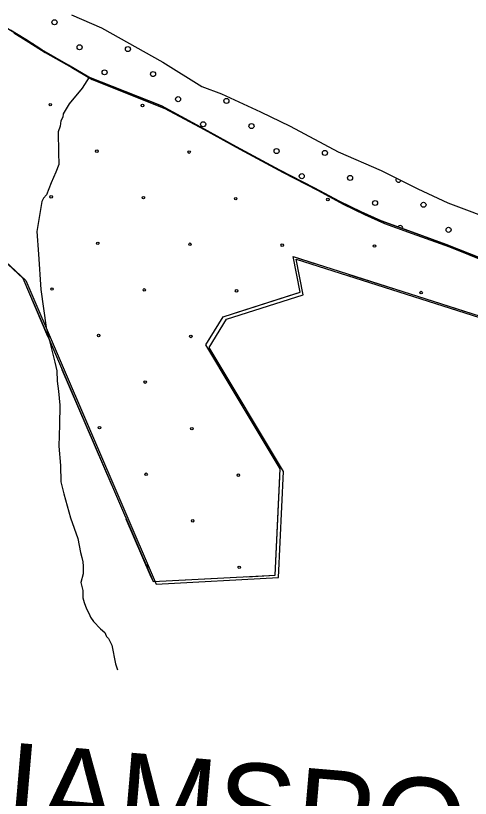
# Model space of a CAD drawing. Extents: x 1551132 to 1791609, y 378168 to 563823.
# Drawn here: x 1644958 to 1646853, y 474705 to 477970 of the extents above; entities that cross this region are included whole.
import ezdxf

# ---------------------------------------------------------------- set-up
doc = ezdxf.new("R2010")
doc.units = 0
for name, color, linetype in [('DESIGN - EROSION CONTROL - Devices', 7, 'Continuous'), ('DESIGN - ROW - Right-of-Way and Easement Labels', 7, 'Continuous'), ('DESIGN - SCRATCH - User 1', 7, 'Continuous'), ('DESIGN - TRAFFIC CONTROL PERMANENT - Pavement Marking Text', 7, 'Continuous'), ('DESIGN - TRANSPORTATION - Edge of Traveled Way', 7, 'Continuous'), ('DESIGN - TRANSPORTATION - Text', 7, 'Continuous'), ('SURVEY - VEGETATION - Features with Text', 7, 'Continuous')]:
    doc.layers.add(name, color=color, linetype=linetype)

msp = doc.modelspace()

# ---------------------------------------------------------------- linework, layer by layer
at = {"layer": 'DESIGN - EROSION CONTROL - Devices'}
for centre in [(1645102.006, 477599.26), (1645102.006, 477599.26), (1645486.559, 477595.526), (1645486.559, 477595.526), (1645296.149, 477405.117), (1645296.149, 477405.117), (1645680.702, 477401.383), (1645680.702, 477401.383), (1645105.739, 477214.707), (1645105.739, 477214.707), (1645490.292, 477210.973), (1645490.292, 477210.973), (1645874.845, 477207.24), (1645874.845, 477207.24), (1646259.398, 477203.506), (1646259.398, 477203.506), (1645299.883, 477020.564), (1645299.883, 477020.564), (1645684.436, 477016.83), (1645684.436, 477016.83), (1646068.989, 477013.097), (1646068.989, 477013.097), (1646453.542, 477009.363), (1646453.542, 477009.363), (1645109.473, 476830.154), (1645109.473, 476830.154), (1645494.026, 476826.42), (1645494.026, 476826.42), (1645878.579, 476822.687), (1645878.579, 476822.687), (1646647.685, 476815.22), (1646647.685, 476815.22), (1645303.616, 476636.011), (1645303.616, 476636.011), (1645688.169, 476632.277), (1645688.169, 476632.277), (1645497.759, 476441.867), (1645497.759, 476441.867), (1645307.35, 476251.458), (1645307.35, 476251.458), (1645691.903, 476247.724), (1645691.903, 476247.724), (1645501.493, 476057.314), (1645501.493, 476057.314), (1645886.046, 476053.581), (1645886.046, 476053.581), (1645695.636, 475863.171), (1645695.636, 475863.171), (1645889.779, 475669.028), (1645889.779, 475669.028)]:
    msp.add_circle(centre, 5.28, dxfattribs=at)
msp.add_arc((1645505.226, 475672.762), 5.28, 271.455478, 134.995949, dxfattribs=at)
at = {"layer": 'DESIGN - SCRATCH - User 1'}
for points in [[(1645190.926, 477973.824), (1645316.089, 477919.948), (1645571.892, 477776.069), (1645734.363, 477675.592), (1645815.877, 477644.374), (1645978.724, 477569.922), (1646101.796, 477510.071), (1646302.157, 477403.035), (1646480.937, 477324.35), (1646633.758, 477248.039), (1646758.863, 477190.163), (1646977.558, 477106.886)], [(1645263.182, 477714.509), (1645177.934, 477763.802), (1645066.903, 477827.487), (1644999.555, 477870.513), (1644936.148, 477909.481)], [(1645263.182, 477714.509), (1645177.934, 477763.802), (1645066.903, 477827.487), (1644999.555, 477870.513), (1644936.148, 477909.481)], [(1646903.435, 476955.815), (1646752.38, 477016.083), (1646597.267, 477072.402), (1646481.928, 477114.128), (1646398.505, 477151.378), (1646309.174, 477194.73), (1646202.06, 477252.348), (1646059.197, 477326.508), (1645878.676, 477423.235), (1645729.938, 477505.487), (1645565.292, 477593.981), (1645263.182, 477714.509)], [(1647634.417, 476702.401), (1647368.849, 476792.861), (1647098.347, 476886.905), (1646903.435, 476955.815), (1646752.38, 477016.083), (1646597.267, 477072.402), (1646481.928, 477114.128), (1646398.505, 477151.378), (1646309.174, 477194.73), (1646202.06, 477252.348), (1646059.197, 477326.508), (1645878.676, 477423.235), (1645729.938, 477505.487), (1645565.292, 477593.981), (1645263.182, 477714.509)], [(1644336.295, 477482.111), (1644986.996, 476875.421)], [(1644986.996, 476875.421), (1645530.316, 475609.33), (1646039.263, 475636.239), (1646060.429, 476079.284), (1645751.045, 476596.589), (1645822.385, 476714.5), (1646143.161, 476816.295), (1646113.962, 476965.29), (1648191.354, 476302.966)]]:
    msp.add_lwpolyline(points, dxfattribs=at)
at = {"layer": 'DESIGN - TRAFFIC CONTROL PERMANENT - Pavement Marking Text'}
for points in [[(1644936.148, 477909.481), (1644999.555, 477870.513), (1645066.903, 477827.487), (1645177.934, 477763.802), (1645263.182, 477714.509)], [(1644936.148, 477909.481), (1644999.555, 477870.513), (1645066.903, 477827.487), (1645177.934, 477763.802), (1645263.182, 477714.509)], [(1644936.148, 477909.481), (1644999.555, 477870.513), (1645066.903, 477827.487), (1645177.934, 477763.802), (1645263.182, 477714.509)], [(1644936.148, 477909.481), (1644999.555, 477870.513), (1645066.903, 477827.487), (1645177.934, 477763.802), (1645263.182, 477714.509)], [(1644936.148, 477909.481), (1644999.555, 477870.513), (1645066.903, 477827.487), (1645177.934, 477763.802), (1645263.182, 477714.509)], [(1644949.84, 477899.222), (1645013.246, 477860.254), (1645080.595, 477817.228), (1645191.625, 477753.543), (1645276.873, 477704.251)], [(1645263.182, 477714.509), (1645565.292, 477593.981), (1645729.938, 477505.487), (1645878.676, 477423.235), (1646059.197, 477326.508), (1646202.06, 477252.348), (1646309.174, 477194.73), (1646398.505, 477151.378), (1646481.928, 477114.128), (1646597.267, 477072.402), (1646752.38, 477016.083), (1646903.435, 476955.815), (1647098.347, 476886.905), (1647368.849, 476792.861), (1647634.417, 476702.401)], [(1645263.182, 477714.509), (1645565.292, 477593.981), (1645729.938, 477505.487), (1645878.676, 477423.235), (1646059.197, 477326.508), (1646202.06, 477252.348), (1646309.174, 477194.73), (1646398.505, 477151.378), (1646481.928, 477114.128), (1646597.267, 477072.402), (1646752.38, 477016.083), (1646903.435, 476955.815), (1647098.347, 476886.905), (1647368.849, 476792.861), (1647634.417, 476702.401)], [(1645263.182, 477714.509), (1645565.292, 477593.981), (1645729.938, 477505.487), (1645878.676, 477423.235), (1646059.197, 477326.508), (1646202.06, 477252.348), (1646309.174, 477194.73), (1646398.505, 477151.378), (1646481.928, 477114.128), (1646597.267, 477072.402), (1646752.38, 477016.083), (1646903.435, 476955.815), (1647098.347, 476886.905), (1647368.849, 476792.861), (1647634.417, 476702.401)], [(1645263.182, 477714.509), (1645565.292, 477593.981), (1645729.938, 477505.487), (1645878.676, 477423.235), (1646059.197, 477326.508), (1646202.06, 477252.348), (1646309.174, 477194.73), (1646398.505, 477151.378), (1646481.928, 477114.128), (1646597.267, 477072.402), (1646752.38, 477016.083), (1646903.435, 476955.815), (1647098.347, 476886.905), (1647368.849, 476792.861), (1647634.417, 476702.401)], [(1645263.182, 477714.509), (1645565.292, 477593.981), (1645729.938, 477505.487), (1645878.676, 477423.235), (1646059.197, 477326.508), (1646202.06, 477252.348), (1646309.174, 477194.73), (1646398.505, 477151.378), (1646481.928, 477114.128), (1646597.267, 477072.402), (1646752.38, 477016.083), (1646903.435, 476955.815), (1647098.347, 476886.905), (1647368.849, 476792.861), (1647634.417, 476702.401)], [(1645276.873, 477704.251), (1645578.983, 477583.723), (1645743.629, 477495.229), (1645892.367, 477412.977), (1646072.888, 477316.249), (1646215.751, 477242.089), (1646322.865, 477184.471), (1646412.196, 477141.12), (1646495.619, 477103.869), (1646610.958, 477062.143), (1646766.071, 477005.825), (1646917.126, 476945.557), (1647112.038, 476876.647), (1647382.54, 476782.603), (1647648.109, 476692.142)], [(1644336.295, 477482.111), (1644986.996, 476875.421)], [(1644336.295, 477482.111), (1644986.996, 476875.421)], [(1644336.295, 477482.111), (1644986.996, 476875.421)], [(1644336.295, 477482.111), (1644986.996, 476875.421)], [(1644336.295, 477482.111), (1644986.996, 476875.421)], [(1644349.987, 477471.852), (1645000.688, 476865.162)], [(1644986.996, 476875.421), (1645530.316, 475609.33), (1646039.263, 475636.239), (1646060.429, 476079.284), (1645751.045, 476596.589), (1645822.385, 476714.5), (1646143.161, 476816.295), (1646113.962, 476965.29), (1648191.354, 476302.966)], [(1644986.996, 476875.421), (1645530.316, 475609.33), (1646039.263, 475636.239), (1646060.429, 476079.284), (1645751.045, 476596.589), (1645822.385, 476714.5), (1646143.161, 476816.295), (1646113.962, 476965.29), (1648191.354, 476302.966)], [(1644986.996, 476875.421), (1645530.316, 475609.33), (1646039.263, 475636.239), (1646060.429, 476079.284), (1645751.045, 476596.589), (1645822.385, 476714.5), (1646143.161, 476816.295), (1646113.962, 476965.29), (1648191.354, 476302.966)], [(1644986.996, 476875.421), (1645530.316, 475609.33), (1646039.263, 475636.239), (1646060.429, 476079.284), (1645751.045, 476596.589), (1645822.385, 476714.5), (1646143.161, 476816.295), (1646113.962, 476965.29), (1648191.354, 476302.966)], [(1644986.996, 476875.421), (1645530.316, 475609.33), (1646039.263, 475636.239), (1646060.429, 476079.284), (1645751.045, 476596.589), (1645822.385, 476714.5), (1646143.161, 476816.295), (1646113.962, 476965.29), (1648191.354, 476302.966)], [(1645000.688, 476865.162), (1645544.008, 475599.071), (1646052.954, 475625.98), (1646074.12, 476069.025), (1645764.736, 476586.33), (1645836.076, 476704.242), (1646156.852, 476806.036), (1646127.653, 476955.032), (1648205.045, 476292.707)]]:
    msp.add_lwpolyline(points, dxfattribs=at)
for centre in [(1645119.566, 477943.088), (1645119.566, 477943.088), (1645224.105, 477838.549), (1645224.105, 477838.549), (1645425.715, 477831.082), (1645425.715, 477831.082), (1645328.644, 477734.01), (1645328.644, 477734.01), (1645530.254, 477726.543), (1645530.254, 477726.543), (1645634.793, 477622.005), (1645634.793, 477622.005), (1645836.403, 477614.538), (1645836.403, 477614.538), (1645739.331, 477517.466), (1645739.331, 477517.466), (1645940.942, 477509.999), (1645940.942, 477509.999), (1646045.48, 477405.46), (1646045.48, 477405.46), (1646247.091, 477397.993), (1646247.091, 477397.993), (1646150.019, 477300.922), (1646150.019, 477300.922), (1646351.629, 477293.455), (1646351.629, 477293.455), (1646456.168, 477188.916), (1646456.168, 477188.916), (1646657.778, 477181.449), (1646657.778, 477181.449), (1646762.317, 477076.91), (1646762.317, 477076.91)]:
    msp.add_circle(centre, 10.56, dxfattribs=at)
for centre, start, end in [((1645022.495, 477846.016), 19.182447, 95.671721), ((1646553.24, 477285.988), 142.434687, 344.494914), ((1646560.707, 477084.377), 346.508354, 153.714605)]:
    msp.add_arc(centre, 10.56, start, end, dxfattribs=at)
at = {"layer": 'DESIGN - TRANSPORTATION - Edge of Traveled Way'}
for points in [[(1645190.926, 477973.824), (1645316.089, 477919.948), (1645571.892, 477776.069), (1645734.363, 477675.592), (1645815.877, 477644.374), (1645978.724, 477569.922), (1646101.796, 477510.071), (1646302.157, 477403.035), (1646480.937, 477324.35), (1646633.758, 477248.039), (1646758.863, 477190.163), (1646977.558, 477106.886)], [(1644936.148, 477909.481), (1644999.555, 477870.513), (1645066.903, 477827.487), (1645177.934, 477763.802), (1645263.182, 477714.509)], [(1645263.182, 477714.509), (1645565.292, 477593.981), (1645729.938, 477505.487), (1645878.676, 477423.235), (1646059.197, 477326.508), (1646202.06, 477252.348), (1646309.174, 477194.73), (1646398.505, 477151.378), (1646481.928, 477114.128), (1646597.267, 477072.402), (1646752.38, 477016.083), (1646903.435, 476955.815)]]:
    msp.add_lwpolyline(points, dxfattribs=at)
at = {"layer": 'DESIGN - TRANSPORTATION - Text'}
msp.add_lwpolyline([(1645264.749, 477713.884), (1645235.574, 477667.933), (1645180.742, 477602.631), (1645156.21, 477560.93), (1645154.018, 477546.946), (1645145.818, 477531.046), (1645143.526, 477509.062), (1645135.21, 477485.153), (1645136.06, 477399.076), (1645137.393, 477349.016), (1645124.977, 477317.157), (1645106.402, 477273.381), (1645085.753, 477223.621), (1645073.578, 477209.771), (1645067.403, 477195.846), (1645060.953, 477161.911), (1645045.737, 477070.042), (1645052.478, 476975.873), (1645062.486, 476827.611), (1645084.352, 476669.182), (1645120.401, 476524.57), (1645129.91, 476488.411), (1645131.343, 476446.359), (1645136.784, 476404.25), (1645142.001, 476346.132), (1645140.909, 476264.08), (1645137.709, 476174.052), (1645144.634, 476093.892), (1645145.726, 476025.815), (1645159.042, 475975.597), (1645185.683, 475875.145), (1645216.507, 475788.659), (1645227.715, 475730.458), (1645233.448, 475710.357), (1645237.198, 475692.29), (1645238.957, 475674.256), (1645238.773, 475660.247), (1645238.532, 475642.239), (1645230.057, 475606.321), (1645237.598, 475572.187), (1645237.198, 475542.169), (1645242.923, 475522.077), (1645252.573, 475495.926), (1645264.289, 475475.743), (1645270.097, 475461.659), (1645281.847, 475443.483), (1645311.421, 475413.049), (1645329.188, 475396.791), (1645334.996, 475382.707), (1645336.971, 475380.674), (1645344.854, 475372.557), (1645358.47, 475344.348), (1645373.411, 475266.079), (1645382.686, 475241.928)], dxfattribs=at)
at = {"layer": 'SURVEY - VEGETATION - Features with Text'}
for points in [[(1644864.575, 477954.707), (1644864.833, 477954.565), (1644936.148, 477909.481), (1644999.555, 477870.513), (1645066.903, 477827.487), (1645088.578, 477815.053)], [(1645088.57, 477815.053), (1645177.934, 477763.802), (1645263.182, 477714.509)], [(1645263.182, 477714.509), (1645508.376, 477616.69)], [(1645643.44, 477551.98), (1645729.938, 477505.487), (1645875.026, 477425.252)], [(1645875.018, 477425.26), (1645878.676, 477423.235), (1646059.197, 477326.508), (1646108.029, 477301.157)], [(1646240.851, 477231.48), (1646309.174, 477194.73), (1646398.505, 477151.378), (1646478.062, 477115.853)], [(1646478.053, 477115.861), (1646481.928, 477114.128), (1646597.267, 477072.402), (1646726.131, 477025.617)], [(1646125.961, 476810.836), (1646143.161, 476816.295), (1646113.962, 476965.29), (1646203.643, 476936.698)], [(1644986.996, 476875.421), (1645091.111, 476632.814)], [(1646346.556, 476891.13), (1646598.075, 476810.945)], [(1645874.334, 476730.984), (1646125.961, 476810.836)], [(1646598.075, 476810.945), (1646849.594, 476730.751)], [(1645864.834, 476406.334), (1645751.045, 476596.589), (1645772.953, 476632.798)], [(1645150.259, 476494.969), (1645254.373, 476252.354)], [(1646000.339, 476179.761), (1645864.834, 476406.334)], [(1645254.373, 476252.354), (1645358.487, 476009.748)], [(1646046.263, 475782.684), (1646058.854, 476046.391)], [(1645417.636, 475871.903), (1645521.75, 475629.288)], [(1645922.04, 475630.039), (1646039.263, 475636.239), (1646046.263, 475782.684)], [(1645521.75, 475629.288), (1645530.316, 475609.33), (1645772.252, 475622.122)]]:
    msp.add_lwpolyline(points, dxfattribs=at)

# ---------------------------------------------------------------- texts
at = {"layer": 'DESIGN - ROW - Right-of-Way and Easement Labels'}
msp.add_text('WILLIAMSPORT', height=369.9914, rotation=355.077844, dxfattribs=at).set_placement((1643752.674, 474669.729))

doc.saveas('drawing.dxf')
